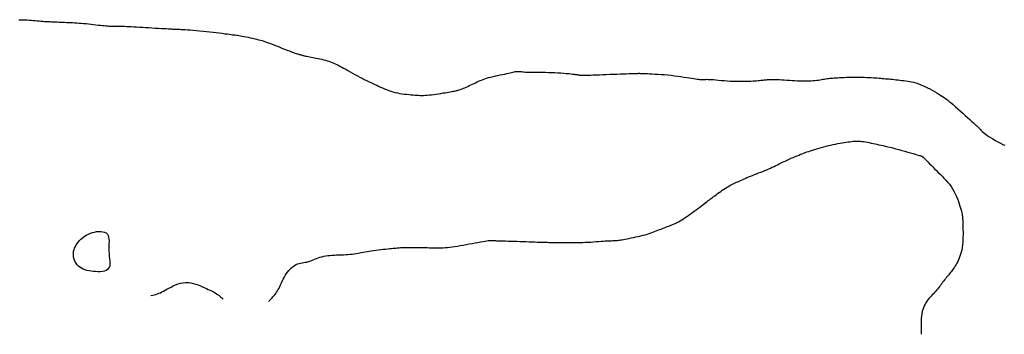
# Model space of a CAD drawing. Header units: millimetres. Extents: x 32690613 to 32693367, y 5343692 to 5344708.
# Tile 435 of 656: x 32692716 to 32692748, y 5344192 to 5344202. Entities that reach past the tile are written whole.
import ezdxf

# ---------------------------------------------------------------- set-up
doc = ezdxf.new("R2010")
doc.units = ezdxf.units.MM
doc.header["$LTSCALE"] = 20
doc.layers.add('02-DGM_HL_492.00', color=82, linetype='Continuous')
doc.layers.add('02-DGM_HL_492.50', color=92, linetype='Continuous')

msp = doc.modelspace()

# ---------------------------------------------------------------- linework, layer by layer
at = {"layer": '02-DGM_HL_492.00', "elevation": 492, "flags": 128}
msp.add_lwpolyline([(32692716.342, 5344202.072), (32692716.409, 5344202.076), (32692716.476, 5344202.077), (32692716.543, 5344202.076), (32692716.611, 5344202.072), (32692716.677, 5344202.067), (32692716.743, 5344202.061), (32692716.809, 5344202.054), (32692716.873, 5344202.048), (32692716.936, 5344202.041), (32692716.999, 5344202.036), (32692717.06, 5344202.031), (32692717.12, 5344202.026), (32692717.179, 5344202.023), (32692717.238, 5344202.02), (32692717.296, 5344202.017), (32692717.354, 5344202.014), (32692717.412, 5344202.011), (32692717.47, 5344202.009), (32692717.528, 5344202.006), (32692717.586, 5344202.004), (32692717.645, 5344202.001), (32692717.705, 5344201.999), (32692717.765, 5344201.996), (32692717.826, 5344201.993), (32692717.888, 5344201.99), (32692717.951, 5344201.988), (32692718.016, 5344201.985), (32692718.082, 5344201.981), (32692718.15, 5344201.978), (32692718.22, 5344201.973), (32692718.292, 5344201.969), (32692718.366, 5344201.963), (32692718.442, 5344201.956), (32692718.521, 5344201.949), (32692718.601, 5344201.94), (32692718.682, 5344201.932), (32692718.762, 5344201.923), (32692718.84, 5344201.914), (32692718.915, 5344201.905), (32692718.986, 5344201.897), (32692719.052, 5344201.89), (32692719.111, 5344201.884), (32692719.166, 5344201.879), (32692719.215, 5344201.875), (32692719.26, 5344201.872), (32692719.302, 5344201.87), (32692719.341, 5344201.868), (32692719.379, 5344201.867), (32692719.415, 5344201.867), (32692719.451, 5344201.867), (32692719.487, 5344201.867), (32692719.525, 5344201.867), (32692719.565, 5344201.867), (32692719.608, 5344201.867), (32692719.656, 5344201.867), (32692719.709, 5344201.866), (32692719.768, 5344201.864), (32692719.834, 5344201.861), (32692719.907, 5344201.858), (32692719.986, 5344201.854), (32692720.07, 5344201.85), (32692720.159, 5344201.844), (32692720.252, 5344201.839), (32692720.349, 5344201.833), (32692720.449, 5344201.827), (32692720.551, 5344201.821), (32692720.654, 5344201.815), (32692720.756, 5344201.808), (32692720.855, 5344201.802), (32692720.949, 5344201.797), (32692721.036, 5344201.791), (32692721.115, 5344201.787), (32692721.183, 5344201.783), (32692721.24, 5344201.779), (32692721.286, 5344201.776), (32692721.323, 5344201.774), (32692721.353, 5344201.772), (32692721.376, 5344201.771), (32692721.394, 5344201.77), (32692721.409, 5344201.77), (32692721.423, 5344201.77), (32692721.436, 5344201.77), (32692721.451, 5344201.769), (32692721.469, 5344201.769), (32692721.491, 5344201.769), (32692721.52, 5344201.768), (32692721.556, 5344201.766), (32692721.602, 5344201.764), (32692721.659, 5344201.76), (32692721.727, 5344201.756), (32692721.807, 5344201.751), (32692721.896, 5344201.744), (32692721.992, 5344201.737), (32692722.094, 5344201.728), (32692722.201, 5344201.719), (32692722.31, 5344201.709), (32692722.419, 5344201.698), (32692722.528, 5344201.686), (32692722.635, 5344201.673), (32692722.739, 5344201.66), (32692722.838, 5344201.648), (32692722.931, 5344201.636), (32692723.017, 5344201.624), (32692723.095, 5344201.614), (32692723.163, 5344201.605), (32692723.221, 5344201.598), (32692723.27, 5344201.592), (32692723.313, 5344201.587), (32692723.353, 5344201.582), (32692723.391, 5344201.578), (32692723.43, 5344201.572), (32692723.472, 5344201.565), (32692723.52, 5344201.557), (32692723.576, 5344201.547), (32692723.637, 5344201.535), (32692723.704, 5344201.522), (32692723.774, 5344201.507), (32692723.845, 5344201.492), (32692723.916, 5344201.476), (32692723.985, 5344201.46), (32692724.051, 5344201.444), (32692724.111, 5344201.429), (32692724.169, 5344201.414), (32692724.224, 5344201.398), (32692724.279, 5344201.381), (32692724.335, 5344201.362), (32692724.395, 5344201.341), (32692724.459, 5344201.318), (32692724.529, 5344201.291), (32692724.607, 5344201.261), (32692724.69, 5344201.228), (32692724.777, 5344201.194), (32692724.864, 5344201.159), (32692724.951, 5344201.125), (32692725.033, 5344201.093), (32692725.11, 5344201.063), (32692725.178, 5344201.037), (32692725.237, 5344201.015), (32692725.286, 5344200.998), (32692725.326, 5344200.984), (32692725.36, 5344200.974), (32692725.387, 5344200.966), (32692725.41, 5344200.959), (32692725.429, 5344200.954), (32692725.446, 5344200.949), (32692725.461, 5344200.945), (32692725.476, 5344200.94), (32692725.491, 5344200.935), (32692725.508, 5344200.93), (32692725.526, 5344200.925), (32692725.547, 5344200.919), (32692725.571, 5344200.913), (32692725.601, 5344200.907), (32692725.635, 5344200.9), (32692725.673, 5344200.892), (32692725.716, 5344200.885), (32692725.763, 5344200.876), (32692725.813, 5344200.867), (32692725.866, 5344200.857), (32692725.922, 5344200.846), (32692725.979, 5344200.835), (32692726.037, 5344200.823), (32692726.096, 5344200.809), (32692726.156, 5344200.795), (32692726.215, 5344200.78), (32692726.274, 5344200.765), (32692726.332, 5344200.748), (32692726.388, 5344200.731), (32692726.442, 5344200.712), (32692726.494, 5344200.693), (32692726.544, 5344200.672), (32692726.594, 5344200.651), (32692726.643, 5344200.627), (32692726.695, 5344200.601), (32692726.749, 5344200.573), (32692726.806, 5344200.542), (32692726.867, 5344200.508), (32692726.933, 5344200.471), (32692727.004, 5344200.432), (32692727.078, 5344200.39), (32692727.155, 5344200.348), (32692727.233, 5344200.305), (32692727.311, 5344200.262), (32692727.388, 5344200.22), (32692727.464, 5344200.18), (32692727.537, 5344200.143), (32692727.608, 5344200.107), (32692727.676, 5344200.074), (32692727.744, 5344200.042), (32692727.809, 5344200.011), (32692727.874, 5344199.981), (32692727.938, 5344199.952), (32692728.002, 5344199.923), (32692728.066, 5344199.895), (32692728.13, 5344199.866), (32692728.194, 5344199.838), (32692728.26, 5344199.812), (32692728.327, 5344199.786), (32692728.395, 5344199.763), (32692728.465, 5344199.741), (32692728.538, 5344199.722), (32692728.613, 5344199.705), (32692728.689, 5344199.691), (32692728.766, 5344199.679), (32692728.842, 5344199.669), (32692728.917, 5344199.66), (32692728.99, 5344199.652), (32692729.06, 5344199.646), (32692729.125, 5344199.64), (32692729.185, 5344199.635), (32692729.242, 5344199.631), (32692729.296, 5344199.627), (32692729.349, 5344199.625), (32692729.402, 5344199.624), (32692729.457, 5344199.625), (32692729.515, 5344199.627), (32692729.578, 5344199.631), (32692729.646, 5344199.638), (32692729.718, 5344199.646), (32692729.793, 5344199.656), (32692729.869, 5344199.667), (32692729.945, 5344199.679), (32692730.019, 5344199.69), (32692730.089, 5344199.702), (32692730.155, 5344199.712), (32692730.214, 5344199.722), (32692730.266, 5344199.731), (32692730.314, 5344199.739), (32692730.357, 5344199.746), (32692730.396, 5344199.753), (32692730.432, 5344199.76), (32692730.464, 5344199.766), (32692730.495, 5344199.773), (32692730.525, 5344199.78), (32692730.554, 5344199.787), (32692730.583, 5344199.795), (32692730.612, 5344199.803), (32692730.643, 5344199.814), (32692730.676, 5344199.826), (32692730.712, 5344199.839), (32692730.751, 5344199.856), (32692730.794, 5344199.874), (32692730.84, 5344199.894), (32692730.889, 5344199.917), (32692730.94, 5344199.94), (32692730.991, 5344199.964), (32692731.043, 5344199.988), (32692731.094, 5344200.013), (32692731.144, 5344200.036), (32692731.193, 5344200.059), (32692731.24, 5344200.081), (32692731.287, 5344200.103), (32692731.336, 5344200.123), (32692731.387, 5344200.143), (32692731.441, 5344200.162), (32692731.499, 5344200.181), (32692731.563, 5344200.199), (32692731.633, 5344200.218), (32692731.708, 5344200.235), (32692731.786, 5344200.253), (32692731.865, 5344200.27), (32692731.943, 5344200.286), (32692732.019, 5344200.302), (32692732.09, 5344200.317), (32692732.156, 5344200.332), (32692732.214, 5344200.346), (32692732.265, 5344200.359), (32692732.311, 5344200.371), (32692732.352, 5344200.381), (32692732.389, 5344200.39), (32692732.423, 5344200.397), (32692732.455, 5344200.402), (32692732.486, 5344200.404), (32692732.518, 5344200.404), (32692732.55, 5344200.402), (32692732.585, 5344200.399), (32692732.622, 5344200.394), (32692732.664, 5344200.389), (32692732.71, 5344200.384), (32692732.762, 5344200.379), (32692732.821, 5344200.376), (32692732.888, 5344200.374), (32692732.961, 5344200.373), (32692733.041, 5344200.373), (32692733.126, 5344200.373), (32692733.216, 5344200.374), (32692733.31, 5344200.373), (32692733.407, 5344200.373), (32692733.506, 5344200.371), (32692733.608, 5344200.367), (32692733.709, 5344200.362), (32692733.809, 5344200.356), (32692733.906, 5344200.35), (32692733.998, 5344200.343), (32692734.083, 5344200.336), (32692734.161, 5344200.329), (32692734.229, 5344200.322), (32692734.287, 5344200.316), (32692734.334, 5344200.311), (32692734.373, 5344200.306), (32692734.405, 5344200.302), (32692734.43, 5344200.299), (32692734.451, 5344200.295), (32692734.468, 5344200.292), (32692734.484, 5344200.29), (32692734.498, 5344200.287), (32692734.514, 5344200.285), (32692734.532, 5344200.283), (32692734.554, 5344200.281), (32692734.583, 5344200.28), (32692734.619, 5344200.279), (32692734.664, 5344200.279), (32692734.72, 5344200.28), (32692734.789, 5344200.282), (32692734.869, 5344200.284), (32692734.958, 5344200.287), (32692735.055, 5344200.29), (32692735.159, 5344200.294), (32692735.268, 5344200.298), (32692735.379, 5344200.302), (32692735.493, 5344200.307), (32692735.606, 5344200.311), (32692735.718, 5344200.316), (32692735.826, 5344200.32), (32692735.93, 5344200.324), (32692736.027, 5344200.327), (32692736.116, 5344200.331), (32692736.196, 5344200.334), (32692736.265, 5344200.336), (32692736.321, 5344200.337), (32692736.366, 5344200.339), (32692736.402, 5344200.339), (32692736.429, 5344200.34), (32692736.45, 5344200.34), (32692736.466, 5344200.339), (32692736.479, 5344200.339), (32692736.49, 5344200.338), (32692736.5, 5344200.338), (32692736.513, 5344200.337), (32692736.528, 5344200.337), (32692736.548, 5344200.336), (32692736.575, 5344200.335), (32692736.61, 5344200.333), (32692736.654, 5344200.331), (32692736.711, 5344200.329), (32692736.78, 5344200.326), (32692736.86, 5344200.322), (32692736.95, 5344200.317), (32692737.047, 5344200.312), (32692737.151, 5344200.305), (32692737.258, 5344200.297), (32692737.368, 5344200.287), (32692737.478, 5344200.276), (32692737.586, 5344200.263), (32692737.692, 5344200.249), (32692737.794, 5344200.235), (32692737.891, 5344200.22), (32692737.983, 5344200.205), (32692738.068, 5344200.191), (32692738.144, 5344200.179), (32692738.212, 5344200.168), (32692738.27, 5344200.159), (32692738.32, 5344200.151), (32692738.362, 5344200.146), (32692738.397, 5344200.143), (32692738.428, 5344200.14), (32692738.454, 5344200.139), (32692738.478, 5344200.139), (32692738.501, 5344200.139), (32692738.524, 5344200.141), (32692738.548, 5344200.142), (32692738.575, 5344200.143), (32692738.605, 5344200.144), (32692738.641, 5344200.145), (32692738.682, 5344200.144), (32692738.732, 5344200.142), (32692738.79, 5344200.139), (32692738.857, 5344200.134), (32692738.933, 5344200.127), (32692739.016, 5344200.12), (32692739.104, 5344200.112), (32692739.197, 5344200.104), (32692739.292, 5344200.096), (32692739.388, 5344200.09), (32692739.483, 5344200.085), (32692739.577, 5344200.082), (32692739.668, 5344200.08), (32692739.756, 5344200.08), (32692739.84, 5344200.081), (32692739.921, 5344200.083), (32692739.997, 5344200.086), (32692740.067, 5344200.089), (32692740.133, 5344200.093), (32692740.192, 5344200.097), (32692740.246, 5344200.101), (32692740.296, 5344200.105), (32692740.341, 5344200.109), (32692740.383, 5344200.113), (32692740.423, 5344200.117), (32692740.46, 5344200.121), (32692740.497, 5344200.125), (32692740.532, 5344200.129), (32692740.568, 5344200.133), (32692740.606, 5344200.136), (32692740.645, 5344200.139), (32692740.688, 5344200.141), (32692740.736, 5344200.142), (32692740.788, 5344200.142), (32692740.848, 5344200.141), (32692740.914, 5344200.138), (32692740.986, 5344200.135), (32692741.063, 5344200.13), (32692741.144, 5344200.126), (32692741.228, 5344200.12), (32692741.314, 5344200.115), (32692741.4, 5344200.11), (32692741.485, 5344200.105), (32692741.568, 5344200.101), (32692741.649, 5344200.098), (32692741.728, 5344200.096), (32692741.804, 5344200.095), (32692741.878, 5344200.094), (32692741.948, 5344200.096), (32692742.016, 5344200.098), (32692742.08, 5344200.102), (32692742.14, 5344200.107), (32692742.198, 5344200.114), (32692742.252, 5344200.121), (32692742.304, 5344200.129), (32692742.353, 5344200.138), (32692742.4, 5344200.146), (32692742.446, 5344200.154), (32692742.49, 5344200.161), (32692742.532, 5344200.168), (32692742.574, 5344200.174), (32692742.617, 5344200.179), (32692742.661, 5344200.183), (32692742.708, 5344200.187), (32692742.758, 5344200.191), (32692742.813, 5344200.194), (32692742.872, 5344200.197), (32692742.937, 5344200.201), (32692743.008, 5344200.204), (32692743.083, 5344200.207), (32692743.161, 5344200.21), (32692743.243, 5344200.212), (32692743.325, 5344200.213), (32692743.409, 5344200.214), (32692743.493, 5344200.215), (32692743.576, 5344200.214), (32692743.658, 5344200.213), (32692743.738, 5344200.21), (32692743.816, 5344200.208), (32692743.891, 5344200.204), (32692743.963, 5344200.201), (32692744.032, 5344200.197), (32692744.097, 5344200.193), (32692744.158, 5344200.189), (32692744.215, 5344200.185), (32692744.269, 5344200.18), (32692744.322, 5344200.176), (32692744.374, 5344200.171), (32692744.425, 5344200.166), (32692744.478, 5344200.161), (32692744.532, 5344200.156), (32692744.588, 5344200.151), (32692744.647, 5344200.145), (32692744.707, 5344200.139), (32692744.769, 5344200.133), (32692744.832, 5344200.126), (32692744.895, 5344200.119), (32692744.958, 5344200.112), (32692745.021, 5344200.104), (32692745.084, 5344200.096), (32692745.146, 5344200.088), (32692745.209, 5344200.077), (32692745.273, 5344200.064), (32692745.338, 5344200.049), (32692745.406, 5344200.03), (32692745.476, 5344200.008), (32692745.548, 5344199.981), (32692745.624, 5344199.949), (32692745.703, 5344199.913), (32692745.782, 5344199.873), (32692745.862, 5344199.832), (32692745.94, 5344199.789), (32692746.015, 5344199.746), (32692746.087, 5344199.704), (32692746.154, 5344199.664), (32692746.215, 5344199.626), (32692746.272, 5344199.59), (32692746.326, 5344199.553), (32692746.379, 5344199.516), (32692746.433, 5344199.476), (32692746.489, 5344199.431), (32692746.55, 5344199.382), (32692746.616, 5344199.326), (32692746.688, 5344199.263), (32692746.766, 5344199.193), (32692746.847, 5344199.121), (32692746.929, 5344199.047), (32692747.009, 5344198.973), (32692747.086, 5344198.904), (32692747.157, 5344198.839), (32692747.22, 5344198.782), (32692747.272, 5344198.734), (32692747.316, 5344198.695), (32692747.352, 5344198.663), (32692747.381, 5344198.637), (32692747.406, 5344198.615), (32692747.426, 5344198.596), (32692747.443, 5344198.579), (32692747.459, 5344198.562), (32692747.474, 5344198.544), (32692747.491, 5344198.525), (32692747.51, 5344198.503), (32692747.533, 5344198.479), (32692747.562, 5344198.452), (32692747.597, 5344198.422), (32692747.641, 5344198.388), (32692747.694, 5344198.349), (32692747.757, 5344198.306), (32692747.829, 5344198.26), (32692747.907, 5344198.212), (32692747.988, 5344198.164), (32692748.069, 5344198.118), (32692748.149, 5344198.076), (32692748.224, 5344198.038), (32692748.292, 5344198.008)], dxfattribs=at)
at = {"layer": '02-DGM_HL_492.50', "elevation": 492.5, "flags": 128}
for points in [[(32692724.439, 5344192.946), (32692724.458, 5344192.966), (32692724.488, 5344192.999), (32692724.518, 5344193.032), (32692724.548, 5344193.065), (32692724.578, 5344193.098), (32692724.608, 5344193.132), (32692724.637, 5344193.167), (32692724.666, 5344193.204), (32692724.694, 5344193.244), (32692724.722, 5344193.287), (32692724.748, 5344193.333), (32692724.774, 5344193.383), (32692724.8, 5344193.436), (32692724.825, 5344193.491), (32692724.851, 5344193.549), (32692724.879, 5344193.607), (32692724.908, 5344193.666), (32692724.939, 5344193.725), (32692724.973, 5344193.784), (32692725.009, 5344193.84), (32692725.049, 5344193.895), (32692725.091, 5344193.947), (32692725.135, 5344193.996), (32692725.181, 5344194.04), (32692725.228, 5344194.08), (32692725.277, 5344194.114), (32692725.326, 5344194.142), (32692725.375, 5344194.163), (32692725.424, 5344194.179), (32692725.474, 5344194.191), (32692725.524, 5344194.2), (32692725.574, 5344194.208), (32692725.624, 5344194.216), (32692725.674, 5344194.225), (32692725.724, 5344194.237), (32692725.774, 5344194.253), (32692725.825, 5344194.272), (32692725.877, 5344194.292), (32692725.929, 5344194.315), (32692725.983, 5344194.337), (32692726.039, 5344194.359), (32692726.097, 5344194.38), (32692726.157, 5344194.398), (32692726.221, 5344194.413), (32692726.286, 5344194.425), (32692726.354, 5344194.434), (32692726.424, 5344194.441), (32692726.495, 5344194.447), (32692726.568, 5344194.451), (32692726.641, 5344194.454), (32692726.714, 5344194.457), (32692726.788, 5344194.46), (32692726.861, 5344194.463), (32692726.933, 5344194.467), (32692727.004, 5344194.471), (32692727.074, 5344194.475), (32692727.142, 5344194.481), (32692727.208, 5344194.488), (32692727.272, 5344194.497), (32692727.333, 5344194.507), (32692727.392, 5344194.518), (32692727.45, 5344194.53), (32692727.509, 5344194.542), (32692727.568, 5344194.555), (32692727.629, 5344194.568), (32692727.694, 5344194.581), (32692727.762, 5344194.593), (32692727.835, 5344194.604), (32692727.912, 5344194.614), (32692727.99, 5344194.623), (32692728.069, 5344194.632), (32692728.147, 5344194.639), (32692728.222, 5344194.646), (32692728.294, 5344194.653), (32692728.359, 5344194.659), (32692728.418, 5344194.665), (32692728.471, 5344194.67), (32692728.518, 5344194.675), (32692728.561, 5344194.679), (32692728.6, 5344194.683), (32692728.637, 5344194.686), (32692728.671, 5344194.689), (32692728.705, 5344194.691), (32692728.738, 5344194.693), (32692728.772, 5344194.694), (32692728.808, 5344194.695), (32692728.847, 5344194.696), (32692728.889, 5344194.696), (32692728.936, 5344194.696), (32692728.988, 5344194.696), (32692729.047, 5344194.696), (32692729.113, 5344194.696), (32692729.185, 5344194.695), (32692729.261, 5344194.695), (32692729.339, 5344194.695), (32692729.418, 5344194.694), (32692729.495, 5344194.693), (32692729.57, 5344194.691), (32692729.64, 5344194.69), (32692729.704, 5344194.688), (32692729.763, 5344194.685), (32692729.819, 5344194.683), (32692729.873, 5344194.682), (32692729.926, 5344194.681), (32692729.98, 5344194.681), (32692730.037, 5344194.683), (32692730.097, 5344194.686), (32692730.162, 5344194.692), (32692730.232, 5344194.699), (32692730.306, 5344194.707), (32692730.385, 5344194.718), (32692730.468, 5344194.73), (32692730.555, 5344194.743), (32692730.646, 5344194.758), (32692730.74, 5344194.774), (32692730.837, 5344194.792), (32692730.935, 5344194.81), (32692731.033, 5344194.828), (32692731.129, 5344194.846), (32692731.22, 5344194.862), (32692731.305, 5344194.878), (32692731.383, 5344194.892), (32692731.45, 5344194.903), (32692731.507, 5344194.912), (32692731.554, 5344194.918), (32692731.591, 5344194.922), (32692731.622, 5344194.924), (32692731.647, 5344194.925), (32692731.669, 5344194.924), (32692731.687, 5344194.923), (32692731.705, 5344194.922), (32692731.723, 5344194.921), (32692731.742, 5344194.92), (32692731.765, 5344194.919), (32692731.792, 5344194.918), (32692731.825, 5344194.917), (32692731.864, 5344194.916), (32692731.912, 5344194.914), (32692731.97, 5344194.912), (32692732.038, 5344194.91), (32692732.115, 5344194.908), (32692732.199, 5344194.905), (32692732.29, 5344194.902), (32692732.386, 5344194.899), (32692732.484, 5344194.896), (32692732.584, 5344194.892), (32692732.683, 5344194.889), (32692732.781, 5344194.886), (32692732.877, 5344194.883), (32692732.969, 5344194.88), (32692733.057, 5344194.877), (32692733.141, 5344194.874), (32692733.22, 5344194.872), (32692733.293, 5344194.87), (32692733.359, 5344194.867), (32692733.418, 5344194.866), (32692733.471, 5344194.864), (32692733.518, 5344194.862), (32692733.561, 5344194.861), (32692733.6, 5344194.86), (32692733.637, 5344194.86), (32692733.673, 5344194.86), (32692733.707, 5344194.86), (32692733.742, 5344194.86), (32692733.778, 5344194.86), (32692733.816, 5344194.861), (32692733.856, 5344194.862), (32692733.9, 5344194.862), (32692733.948, 5344194.863), (32692734.002, 5344194.863), (32692734.061, 5344194.862), (32692734.127, 5344194.862), (32692734.199, 5344194.861), (32692734.275, 5344194.86), (32692734.356, 5344194.859), (32692734.44, 5344194.859), (32692734.527, 5344194.859), (32692734.615, 5344194.861), (32692734.704, 5344194.864), (32692734.794, 5344194.868), (32692734.882, 5344194.873), (32692734.968, 5344194.879), (32692735.052, 5344194.886), (32692735.133, 5344194.892), (32692735.209, 5344194.899), (32692735.28, 5344194.904), (32692735.346, 5344194.909), (32692735.405, 5344194.912), (32692735.459, 5344194.915), (32692735.507, 5344194.916), (32692735.551, 5344194.917), (32692735.591, 5344194.918), (32692735.629, 5344194.919), (32692735.665, 5344194.921), (32692735.7, 5344194.923), (32692735.734, 5344194.926), (32692735.769, 5344194.93), (32692735.806, 5344194.935), (32692735.845, 5344194.941), (32692735.888, 5344194.949), (32692735.935, 5344194.957), (32692735.987, 5344194.967), (32692736.045, 5344194.979), (32692736.111, 5344194.992), (32692736.182, 5344195.006), (32692736.257, 5344195.021), (32692736.335, 5344195.037), (32692736.414, 5344195.054), (32692736.492, 5344195.072), (32692736.568, 5344195.091), (32692736.641, 5344195.11), (32692736.708, 5344195.129), (32692736.772, 5344195.149), (32692736.831, 5344195.17), (32692736.887, 5344195.19), (32692736.942, 5344195.211), (32692736.995, 5344195.232), (32692737.047, 5344195.253), (32692737.099, 5344195.274), (32692737.151, 5344195.295), (32692737.204, 5344195.316), (32692737.256, 5344195.336), (32692737.307, 5344195.356), (32692737.356, 5344195.375), (32692737.402, 5344195.392), (32692737.446, 5344195.409), (32692737.485, 5344195.423), (32692737.52, 5344195.437), (32692737.551, 5344195.449), (32692737.58, 5344195.461), (32692737.609, 5344195.473), (32692737.638, 5344195.487), (32692737.668, 5344195.502), (32692737.701, 5344195.52), (32692737.739, 5344195.542), (32692737.781, 5344195.567), (32692737.828, 5344195.596), (32692737.879, 5344195.629), (32692737.933, 5344195.664), (32692737.99, 5344195.702), (32692738.049, 5344195.742), (32692738.109, 5344195.784), (32692738.17, 5344195.827), (32692738.23, 5344195.87), (32692738.29, 5344195.915), (32692738.349, 5344195.959), (32692738.407, 5344196.002), (32692738.462, 5344196.044), (32692738.514, 5344196.084), (32692738.562, 5344196.121), (32692738.607, 5344196.156), (32692738.647, 5344196.187), (32692738.684, 5344196.216), (32692738.719, 5344196.242), (32692738.752, 5344196.268), (32692738.786, 5344196.293), (32692738.82, 5344196.319), (32692738.856, 5344196.346), (32692738.895, 5344196.375), (32692738.939, 5344196.407), (32692738.985, 5344196.441), (32692739.035, 5344196.477), (32692739.086, 5344196.513), (32692739.138, 5344196.549), (32692739.19, 5344196.584), (32692739.242, 5344196.618), (32692739.292, 5344196.649), (32692739.339, 5344196.677), (32692739.385, 5344196.703), (32692739.429, 5344196.726), (32692739.473, 5344196.748), (32692739.515, 5344196.768), (32692739.557, 5344196.788), (32692739.599, 5344196.808), (32692739.642, 5344196.828), (32692739.686, 5344196.848), (32692739.731, 5344196.869), (32692739.778, 5344196.891), (32692739.827, 5344196.914), (32692739.878, 5344196.937), (32692739.931, 5344196.96), (32692739.988, 5344196.985), (32692740.048, 5344197.009), (32692740.111, 5344197.034), (32692740.177, 5344197.059), (32692740.245, 5344197.084), (32692740.314, 5344197.11), (32692740.383, 5344197.136), (32692740.451, 5344197.162), (32692740.517, 5344197.188), (32692740.581, 5344197.215), (32692740.642, 5344197.241), (32692740.701, 5344197.268), (32692740.757, 5344197.295), (32692740.813, 5344197.323), (32692740.868, 5344197.35), (32692740.925, 5344197.379), (32692740.982, 5344197.408), (32692741.042, 5344197.437), (32692741.105, 5344197.467), (32692741.17, 5344197.498), (32692741.236, 5344197.529), (32692741.303, 5344197.559), (32692741.37, 5344197.589), (32692741.435, 5344197.617), (32692741.499, 5344197.644), (32692741.559, 5344197.67), (32692741.616, 5344197.693), (32692741.67, 5344197.715), (32692741.723, 5344197.735), (32692741.774, 5344197.754), (32692741.827, 5344197.773), (32692741.88, 5344197.792), (32692741.937, 5344197.811), (32692741.996, 5344197.83), (32692742.06, 5344197.851), (32692742.128, 5344197.872), (32692742.199, 5344197.894), (32692742.273, 5344197.915), (32692742.348, 5344197.937), (32692742.425, 5344197.958), (32692742.503, 5344197.978), (32692742.58, 5344197.998), (32692742.657, 5344198.015), (32692742.733, 5344198.032), (32692742.808, 5344198.047), (32692742.881, 5344198.061), (32692742.952, 5344198.074), (32692743.021, 5344198.085), (32692743.087, 5344198.096), (32692743.151, 5344198.106), (32692743.212, 5344198.115), (32692743.27, 5344198.124), (32692743.326, 5344198.131), (32692743.381, 5344198.136), (32692743.436, 5344198.14), (32692743.49, 5344198.142), (32692743.544, 5344198.141), (32692743.6, 5344198.138), (32692743.657, 5344198.133), (32692743.716, 5344198.126), (32692743.776, 5344198.116), (32692743.837, 5344198.105), (32692743.899, 5344198.093), (32692743.961, 5344198.08), (32692744.024, 5344198.066), (32692744.087, 5344198.053), (32692744.15, 5344198.039), (32692744.214, 5344198.026), (32692744.28, 5344198.012), (32692744.348, 5344197.997), (32692744.42, 5344197.981), (32692744.496, 5344197.963), (32692744.577, 5344197.943), (32692744.664, 5344197.921), (32692744.757, 5344197.897), (32692744.855, 5344197.871), (32692744.954, 5344197.843), (32692745.052, 5344197.815), (32692745.148, 5344197.788), (32692745.237, 5344197.763), (32692745.317, 5344197.74), (32692745.387, 5344197.719), (32692745.444, 5344197.703), (32692745.488, 5344197.69), (32692745.523, 5344197.68), (32692745.549, 5344197.672), (32692745.567, 5344197.666), (32692745.58, 5344197.662), (32692745.589, 5344197.659), (32692745.596, 5344197.656), (32692745.602, 5344197.654), (32692745.607, 5344197.651), (32692745.612, 5344197.649), (32692745.616, 5344197.646), (32692745.62, 5344197.643), (32692745.624, 5344197.641), (32692745.628, 5344197.638), (32692745.631, 5344197.635), (32692745.635, 5344197.632), (32692745.64, 5344197.628), (32692745.646, 5344197.622), (32692745.655, 5344197.614), (32692745.667, 5344197.602), (32692745.684, 5344197.585), (32692745.706, 5344197.563), (32692745.733, 5344197.535), (32692745.768, 5344197.5), (32692745.808, 5344197.458), (32692745.853, 5344197.411), (32692745.903, 5344197.36), (32692745.957, 5344197.306), (32692746.014, 5344197.248), (32692746.073, 5344197.189), (32692746.134, 5344197.129), (32692746.196, 5344197.069), (32692746.258, 5344197.008), (32692746.319, 5344196.946), (32692746.38, 5344196.883), (32692746.439, 5344196.817), (32692746.495, 5344196.748), (32692746.549, 5344196.676), (32692746.599, 5344196.6), (32692746.645, 5344196.52), (32692746.687, 5344196.437), (32692746.725, 5344196.352), (32692746.759, 5344196.268), (32692746.789, 5344196.186), (32692746.815, 5344196.108), (32692746.838, 5344196.035), (32692746.857, 5344195.969), (32692746.873, 5344195.912), (32692746.886, 5344195.861), (32692746.897, 5344195.818), (32692746.905, 5344195.779), (32692746.911, 5344195.745), (32692746.916, 5344195.713), (32692746.919, 5344195.684), (32692746.922, 5344195.655), (32692746.925, 5344195.626), (32692746.927, 5344195.595), (32692746.929, 5344195.562), (32692746.93, 5344195.526), (32692746.932, 5344195.486), (32692746.933, 5344195.44), (32692746.934, 5344195.389), (32692746.935, 5344195.33), (32692746.936, 5344195.264), (32692746.937, 5344195.191), (32692746.937, 5344195.113), (32692746.935, 5344195.032), (32692746.932, 5344194.948), (32692746.927, 5344194.864), (32692746.919, 5344194.781), (32692746.909, 5344194.7), (32692746.895, 5344194.623), (32692746.879, 5344194.55), (32692746.859, 5344194.48), (32692746.838, 5344194.415), (32692746.815, 5344194.353), (32692746.791, 5344194.294), (32692746.765, 5344194.24), (32692746.739, 5344194.188), (32692746.713, 5344194.141), (32692746.686, 5344194.097), (32692746.659, 5344194.055), (32692746.633, 5344194.016), (32692746.606, 5344193.979), (32692746.579, 5344193.944), (32692746.552, 5344193.91), (32692746.526, 5344193.878), (32692746.499, 5344193.846), (32692746.473, 5344193.814), (32692746.447, 5344193.782), (32692746.42, 5344193.751), (32692746.394, 5344193.719), (32692746.368, 5344193.686), (32692746.341, 5344193.653), (32692746.315, 5344193.618), (32692746.288, 5344193.582), (32692746.261, 5344193.544), (32692746.233, 5344193.506), (32692746.205, 5344193.467), (32692746.175, 5344193.428), (32692746.145, 5344193.388), (32692746.114, 5344193.349), (32692746.081, 5344193.311), (32692746.048, 5344193.273), (32692746.013, 5344193.236), (32692745.977, 5344193.199), (32692745.941, 5344193.161), (32692745.904, 5344193.123), (32692745.869, 5344193.084), (32692745.833, 5344193.043), (32692745.799, 5344193), (32692745.766, 5344192.955), (32692745.735, 5344192.908), (32692745.706, 5344192.857), (32692745.679, 5344192.804), (32692745.655, 5344192.746), (32692745.634, 5344192.684), (32692745.616, 5344192.618), (32692745.602, 5344192.547), (32692745.592, 5344192.471), (32692745.585, 5344192.391), (32692745.581, 5344192.31), (32692745.579, 5344192.228), (32692745.579, 5344192.147), (32692745.58, 5344192.07), (32692745.582, 5344191.997), (32692745.584, 5344191.931), (32692745.586, 5344191.883)], [(32692720.619, 5344193.141), (32692720.624, 5344193.142), (32692720.68, 5344193.151), (32692720.732, 5344193.162), (32692720.783, 5344193.176), (32692720.832, 5344193.192), (32692720.88, 5344193.211), (32692720.928, 5344193.232), (32692720.977, 5344193.256), (32692721.029, 5344193.283), (32692721.083, 5344193.313), (32692721.142, 5344193.345), (32692721.206, 5344193.38), (32692721.274, 5344193.416), (32692721.346, 5344193.451), (32692721.422, 5344193.484), (32692721.5, 5344193.514), (32692721.58, 5344193.538), (32692721.662, 5344193.555), (32692721.745, 5344193.563), (32692721.829, 5344193.561), (32692721.912, 5344193.551), (32692721.994, 5344193.533), (32692722.074, 5344193.51), (32692722.152, 5344193.483), (32692722.227, 5344193.453), (32692722.297, 5344193.422), (32692722.364, 5344193.393), (32692722.425, 5344193.365), (32692722.481, 5344193.339), (32692722.533, 5344193.315), (32692722.581, 5344193.292), (32692722.626, 5344193.269), (32692722.668, 5344193.246), (32692722.708, 5344193.223), (32692722.746, 5344193.199), (32692722.783, 5344193.174), (32692722.819, 5344193.147), (32692722.854, 5344193.12), (32692722.888, 5344193.092), (32692722.921, 5344193.063), (32692722.954, 5344193.033), (32692722.967, 5344193.021)]]:
    msp.add_lwpolyline(points, dxfattribs=at)
msp.add_lwpolyline([(32692718.724, 5344195.18), (32692718.792, 5344195.197), (32692718.862, 5344195.209), (32692718.932, 5344195.216), (32692719, 5344195.215), (32692719.064, 5344195.208), (32692719.122, 5344195.192), (32692719.171, 5344195.167), (32692719.21, 5344195.132), (32692719.237, 5344195.086), (32692719.253, 5344195.031), (32692719.262, 5344194.968), (32692719.264, 5344194.898), (32692719.263, 5344194.822), (32692719.26, 5344194.743), (32692719.258, 5344194.661), (32692719.259, 5344194.578), (32692719.265, 5344194.495), (32692719.273, 5344194.413), (32692719.282, 5344194.334), (32692719.289, 5344194.259), (32692719.292, 5344194.189), (32692719.289, 5344194.126), (32692719.277, 5344194.069), (32692719.253, 5344194.022), (32692719.217, 5344193.984), (32692719.17, 5344193.955), (32692719.113, 5344193.934), (32692719.049, 5344193.92), (32692718.979, 5344193.912), (32692718.906, 5344193.91), (32692718.831, 5344193.913), (32692718.757, 5344193.919), (32692718.685, 5344193.928), (32692718.616, 5344193.94), (32692718.55, 5344193.955), (32692718.487, 5344193.974), (32692718.428, 5344193.997), (32692718.374, 5344194.025), (32692718.323, 5344194.057), (32692718.278, 5344194.095), (32692718.237, 5344194.137), (32692718.201, 5344194.184), (32692718.171, 5344194.235), (32692718.147, 5344194.289), (32692718.129, 5344194.345), (32692718.116, 5344194.402), (32692718.11, 5344194.459), (32692718.111, 5344194.516), (32692718.118, 5344194.572), (32692718.132, 5344194.626), (32692718.151, 5344194.679), (32692718.176, 5344194.731), (32692718.204, 5344194.781), (32692718.237, 5344194.828), (32692718.273, 5344194.875), (32692718.312, 5344194.919), (32692718.353, 5344194.961), (32692718.397, 5344195.001), (32692718.443, 5344195.039), (32692718.492, 5344195.073), (32692718.545, 5344195.105), (32692718.601, 5344195.133), (32692718.661, 5344195.158)], close=True, dxfattribs=at)

doc.saveas('drawing.dxf')
